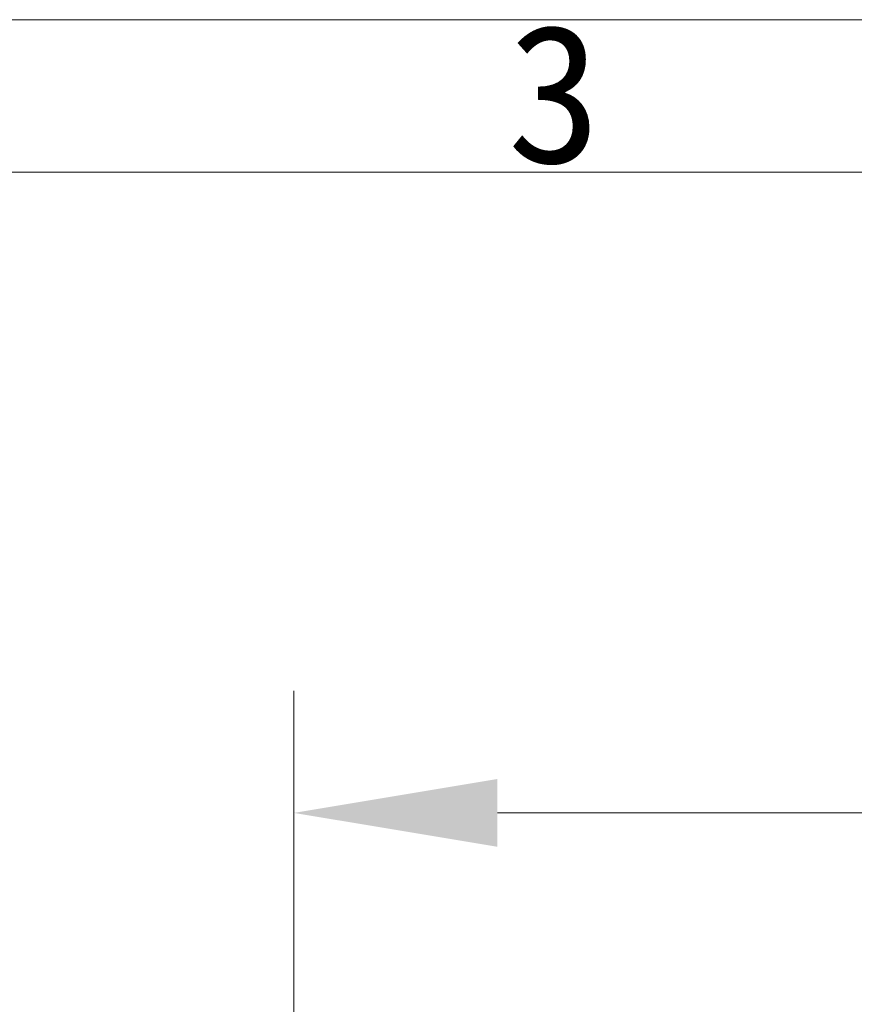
# Model space of a CAD drawing. Header units: millimetres. Extents: x 990 to 1809, y 0 to 562.
# Tile 276 of 550: x 1175 to 1206, y 525 to 562. Entities that reach past the tile are written whole.
import ezdxf

# ---------------------------------------------------------------- set-up
doc = ezdxf.new("R2010")
doc.units = ezdxf.units.MM
doc.layers.get('Defpoints').update_dxf_attribs({"lineweight": 18})
doc.layers.add('7标注层', color=4, linetype='Continuous', lineweight=18)
doc.styles.add('1111', font='txt', dxfattribs={"height": 2})
doc.styles.add('3.0', font='txt', dxfattribs={"height": 7.5})
doc.dimstyles.new('ISO-3.0', dxfattribs={"dimtxt": 7.5, "dimasz": 7.5, "dimexe": 4.5, "dimexo": 1.5, "dimgap": 1.5, "dimtad": 1, "dimdsep": 46, "dimtxsty": '3.0', "dimcen": 7.5, "dimclrd": 256, "dimclre": 256, "dimclrt": 256, "dimadec": 1, "dimazin": 0, "dimtp": 2e-09, "dimtm": 1.1e-09, "dimtfac": 1, "dimtmove": 0, "dimatfit": 3, "dimfxl": 1, "dimtolj": 1, "dimlwd": -1, "dimlwe": -1, "dimarcsym": 0})

# ---------------------------------------------------------------- blocks, each defined once
blk = doc.blocks.new('21022701')
at = {"color": 4}
for p, q in [((0, 187.194), (273, 187.194)), ((1.874, 185.32), (271.126, 185.32))]:
    blk.add_line(p, q, dxfattribs=at)
at = {"color": 4, "insert": (67.447, 187.135), "char_height": 1.7, "width": 1.83173, "attachment_point": 1, "style": '1111'}
blk.add_mtext('\\pi0.44883;{\\fSimSun|b1|i0|c134|p2;3}', dxfattribs=at)
blk = doc.blocks.new('*D57')
at = {"layer": '7标注层', "transparency": 16777216}
for p, q in [((1185.42, 498.431), (1185.42, 536.847)), ((1373.42, 498.431), (1373.42, 536.847)), ((1192.92, 532.347), (1365.92, 532.347))]:
    blk.add_line(p, q, dxfattribs=at)
for points in [[(1192.92, 533.597), (1192.92, 531.097), (1185.42, 532.347)], [(1365.92, 533.597), (1365.92, 531.097), (1373.42, 532.347)]]:
    blk.add_solid(points, dxfattribs=at)
at = {"layer": 'Defpoints', "color": 0, "transparency": 16777216}
for p in [(1373.42, 532.347), (1185.42, 496.931), (1373.42, 496.931)]:
    blk.add_point(p, dxfattribs=at)
at = {"layer": '7标注层', "transparency": 16777216, "insert": (1279.42, 537.597), "char_height": 7.5, "attachment_point": 5, "style": '3.0'}
blk.add_mtext('\\A1;188', dxfattribs=at)

msp = doc.modelspace()

# ---------------------------------------------------------------- block references
at = {"layer": '7标注层', "xscale": 3, "yscale": 3, "zscale": 3}
msp.add_blockref('21022701', (989.591, 0), dxfattribs=at)

# ---------------------------------------------------------------- dimensions: what is measured, and where the dimension line sits
at = {"layer": '7标注层'}
dim = msp.add_linear_dim(base=(1373.42, 532.347), p1=(1185.42, 496.931), p2=(1373.42, 496.931), dimstyle='ISO-3.0', dxfattribs=at)
dim.commit()
dim.dimension.update_dxf_attribs({"geometry": '*D57', "text_midpoint": (1279.42, 537.597)})

doc.saveas('drawing.dxf')
